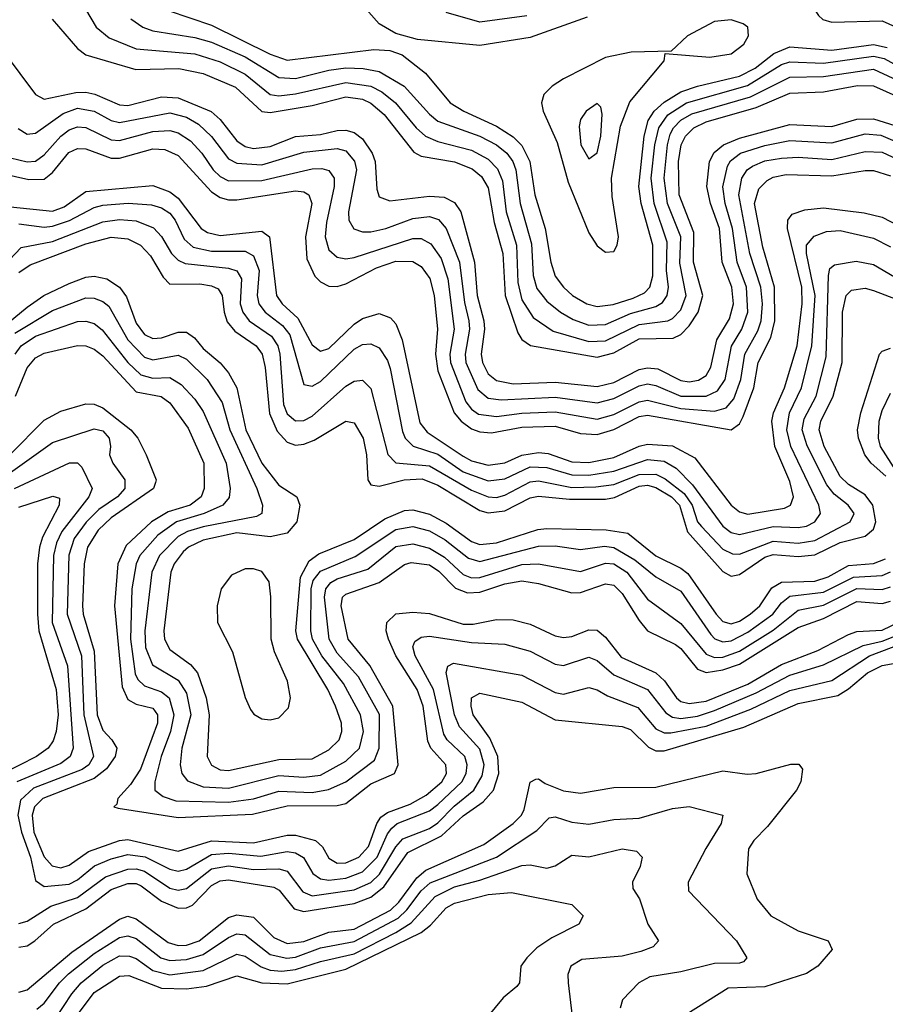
# Model space of a CAD drawing. Header units: inches. Extents: x 990535 to 1117859, y 769386 to 892122.
# Tile 1031 of 1056: x 1084292 to 1086358, y 856059 to 858408. Entities that reach past the tile are written whole.
import ezdxf

# ---------------------------------------------------------------- set-up
doc = ezdxf.new("R2010")
doc.units = ezdxf.units.IN
doc.header["$MEASUREMENT"] = 0
doc.layers.add('B0885', color=7, linetype='Continuous')

msp = doc.modelspace()

# ---------------------------------------------------------------- linework, layer by layer
at = {"layer": 'B0885', "color": 5}
for points, elevation in [([(1086367, 858650), (1086326.5, 858570), (1086229.3, 858490), (1086194.6, 858450), (1086190.4, 858430), (1086198.6, 858418.6), (1086208.7, 858408.7), (1086230, 858402.2), (1086350, 858405.6), (1086430, 858369.6)], 4120), ([(1084421, 858481), (1084474.7, 858390), (1084505.1, 858365.1), (1084570, 858338.4), (1084710, 858326.6), (1084770, 858307.3), (1084830, 858278.5), (1084890, 858229.6), (1084910, 858226.3), (1084950, 858231.3), (1085070, 858258.4), (1085129.6, 858249.6), (1085156.3, 858236.3), (1085189.2, 858210), (1085237.9, 858150), (1085260.3, 858130), (1085290, 858117.5), (1085370, 858096.6), (1085410, 858075.3), (1085432.4, 858052.4), (1085444, 858024), (1085453.1, 857950), (1085477.3, 857870), (1085480.9, 857780.9), (1085490, 857740.1), (1085517.5, 857697.5), (1085565.3, 857665.3), (1085650, 857640.3), (1085690, 857642), (1085770, 857680.9), (1085838.8, 857690), (1085850, 857695.4), (1085870, 857716.1), (1085882.2, 857750), (1085867.6, 857827.6), (1085870.1, 857890), (1085838.3, 857970), (1085830, 858030), (1085837.8, 858110), (1085844.7, 858135.3), (1085852.1, 858150), (1085870, 858168.7), (1085896.1, 858183.9), (1086036, 858224), (1086130, 858271), (1086210, 858272.3), (1086330, 858290.3), (1086410, 858252.9)], 4040), ([(1085646.1, 858413.9), (1085510, 858365.9), (1085390, 858346.7), (1085241.2, 858361.2), (1085190, 858375), (1085150, 858398.4), (1085106.6, 858446.6)], 4080), ([(1084646.3, 858430), (1084750, 858394.9), (1084890, 858325.6), (1084930, 858311.8), (1085137.2, 858337.2), (1085175, 858335), (1085204.4, 858324.4), (1085260.6, 858280.6), (1085319.1, 858210), (1085351.8, 858190), (1085430, 858154.2), (1085470, 858128.5), (1085490, 858108.4), (1085509.1, 858070), (1085521.2, 857990), (1085546.2, 857910), (1085559.2, 857830), (1085570, 857796.2), (1085589.4, 857770), (1085611.5, 857750), (1085645.8, 857730), (1085670, 857723.7), (1085708.5, 857728.5), (1085756.2, 857743.8), (1085783.2, 857756.8), (1085796.1, 857770), (1085802.7, 857797.3), (1085803.2, 857870), (1085775.3, 857970), (1085769.2, 858010), (1085782.1, 858130), (1085792.2, 858167.8), (1085805.8, 858190), (1085830, 858211.8), (1085870, 858235.8), (1085910, 858249.7), (1086010, 858273.1), (1086047.4, 858292.6), (1086092.1, 858327.9), (1086130, 858343.1), (1086230, 858335.8), (1086330, 858349.2), (1086362.2, 858342.2)], 4080), ([(1085502.6, 858417.4), (1085390, 858402.3), (1085310, 858425.6)], 4060), ([(1084369.1, 858409.1), (1084430, 858339.1), (1084450, 858324.5), (1084569.2, 858289.2), (1084671.8, 858291.8), (1084730, 858279.8), (1084807.2, 858247.2), (1084870, 858189.4), (1084890, 858186.5), (1084990, 858203.5), (1085070, 858223.8), (1085110, 858218.3), (1085130, 858208.7), (1085162.1, 858182.1), (1085232.5, 858092.5), (1085250, 858082.5), (1085330, 858069.2), (1085372.1, 858052.1), (1085393.8, 858033.8), (1085410, 858007), (1085424, 857924), (1085444.7, 857850), (1085450.7, 857750), (1085480.9, 857660.9), (1085490, 857645.3), (1085510.7, 857630.7), (1085670, 857603.1), (1085710, 857613.6), (1085770, 857646.6), (1085851.4, 857648.6), (1085870, 857656.9), (1085890, 857678.1), (1085911.2, 857710), (1085922.1, 857750), (1085900.3, 857830), (1085900.7, 857900.7), (1085866, 857990), (1085864.2, 858070), (1085870.7, 858109.3), (1085880.7, 858130), (1085901.2, 858150), (1085930, 858164.2), (1086050, 858198.4), (1086130, 858233.1), (1086210, 858235.8), (1086291.5, 858251.5), (1086330, 858250.5), (1086390, 858223.3)], 4020), ([(1084556.9, 858410), (1084585.9, 858390), (1084610, 858381.7), (1084710, 858365.7), (1084750, 858354.5), (1084830, 858319.4), (1084910, 858270), (1084950, 858268.1), (1085030, 858288), (1085070, 858293.1), (1085112, 858292), (1085150, 858284.3), (1085209.6, 858249.6), (1085270, 858182.5), (1085290, 858166.3), (1085389.9, 858130.1), (1085430, 858109.8), (1085454.7, 858090), (1085468.9, 858070), (1085476, 858050), (1085486.1, 857970), (1085513.7, 857873.7), (1085517.6, 857797.6), (1085526.5, 857766.5), (1085550, 857736.5), (1085582.7, 857710), (1085612.8, 857692.8), (1085650, 857679.7), (1085690, 857681.3), (1085750, 857707.4), (1085810, 857724.1), (1085826.3, 857733.7), (1085837.6, 857750), (1085840.6, 857770), (1085836, 857810), (1085837, 857877), (1085806.5, 857970), (1085799.4, 858030), (1085808.1, 858110), (1085817, 858150), (1085838.7, 858181.3), (1085883.2, 858210), (1086028.9, 858251.1), (1086110, 858301.2), (1086130, 858308), (1086210, 858304.6), (1086330, 858320.9), (1086355.3, 858315.3), (1086410, 858285)], 4060), ([(1084254.6, 858330), (1084329.8, 858229.8), (1084350, 858218.5), (1084425.7, 858234.3), (1084450, 858235), (1084470.9, 858230.9), (1084530, 858204.9), (1084550, 858203.6), (1084630, 858224), (1084670, 858221.8), (1084748.8, 858188.8), (1084770.2, 858170.2), (1084810, 858119.2), (1084830, 858105.6), (1084850, 858100.7), (1084890, 858105.6), (1084950.1, 858129.9), (1085010, 858134.6), (1085050, 858143.5), (1085070, 858144.7), (1085090, 858139.3), (1085110, 858124.3), (1085133.3, 858090), (1085140.2, 858070), (1085144, 858004), (1085150, 857985.4), (1085175.7, 857975.7), (1085270, 857986.8), (1085305.1, 857985.1), (1085330, 857972), (1085345, 857950), (1085377.1, 857830), (1085383.6, 857750), (1085399.6, 857690), (1085401, 857670), (1085392.9, 857610), (1085396.1, 857590), (1085410, 857563.5), (1085430, 857547.5), (1085470, 857539.7), (1085570, 857543.7), (1085670, 857532.9), (1085710, 857542.7), (1085770, 857573.2), (1085790, 857577.7), (1085814.8, 857574.8), (1085870, 857547.2), (1085890, 857544.3), (1085911.9, 857548.1), (1085930, 857559.2), (1085941.1, 857578.9), (1085955.8, 857644.3), (1085985.6, 857694.4), (1085995.2, 857730), (1085991.4, 857770), (1085968.6, 857830), (1085962.5, 857910), (1085940.9, 857970), (1085932.2, 858010), (1085937.9, 858070), (1085949, 858091), (1085971.5, 858110), (1086010, 858125.3), (1086130, 858158.2), (1086230, 858153.4), (1086290, 858171), (1086330, 858171.8), (1086470, 858127.7)], 3980), ([(1084288.5, 858148.5), (1084310, 858134.7), (1084330, 858137.4), (1084396, 858184), (1084430, 858196.9), (1084469.5, 858190), (1084510, 858168), (1084530, 858163.1), (1084650, 858185.8), (1084690, 858175.7), (1084718.6, 858158.6), (1084749.7, 858129.7), (1084790, 858076.6), (1084810, 858066.1), (1084870, 858062.2), (1084970, 858092.5), (1085050, 858100.8), (1085070, 858095.4), (1085090.9, 858070.9), (1085095.9, 858050), (1085076.4, 857950), (1085077.3, 857930), (1085089, 857909), (1085110, 857901.7), (1085130, 857901.9), (1085165.8, 857910), (1085230, 857933.9), (1085270, 857938.3), (1085291.4, 857931.4), (1085310, 857910), (1085341.6, 857830), (1085353.8, 857733.8), (1085363.9, 857690), (1085365.6, 857670), (1085355, 857610), (1085356.5, 857590), (1085385.7, 857525.7), (1085410, 857505.3), (1085441.2, 857501.2), (1085570, 857507.4), (1085670, 857494), (1085710, 857504.1), (1085770, 857534.5), (1085790, 857539), (1085810, 857535.7), (1085870, 857509.7), (1085930, 857510), (1085957.5, 857522.5), (1085975.7, 857550), (1085990.4, 857629.6), (1086015.6, 857670), (1086029.5, 857710.5), (1086026.7, 857770), (1086004.2, 857830), (1085992.9, 857910), (1085975.7, 857970), (1085970.2, 858009.8), (1085980.9, 858059.1), (1085988.6, 858071.4), (1086012.2, 858090), (1086070, 858107.9), (1086130, 858119.8), (1086230, 858114.3), (1086310, 858136), (1086347.5, 858132.5), (1086477, 858077)], 3960), ([(1084250, 858083.5), (1084310, 858068.7), (1084330, 858071), (1084350, 858085.6), (1084390.3, 858130), (1084410, 858145.7), (1084430, 858152.9), (1084450, 858150.8), (1084510, 858121.4), (1084530, 858119.7), (1084610, 858141.2), (1084650, 858143.8), (1084670, 858138.6), (1084699.3, 858119.3), (1084726.4, 858090), (1084754, 858050), (1084770, 858033.8), (1084790, 858023.8), (1084870, 858024.5), (1084990, 858052.7), (1085013.4, 858053.4), (1085030, 858048.2), (1085042.3, 858030), (1085042.4, 858010), (1085024.1, 857924.1), (1085021.2, 857890), (1085030, 857859.1), (1085050, 857841.3), (1085070, 857837.7), (1085090, 857841.2), (1085230, 857886.4), (1085250, 857885.9), (1085273.5, 857873.5), (1085298.1, 857838.1), (1085314, 857790), (1085328.9, 857670), (1085318.6, 857610), (1085320, 857590), (1085356.8, 857496.8), (1085370, 857478.6), (1085387.1, 857467.1), (1085430, 857461.2), (1085490, 857469.4), (1085570, 857472.4), (1085670, 857454.7), (1085710, 857466.6), (1085770, 857496.5), (1085790, 857500.1), (1085870, 857480.4), (1085950, 857474.5), (1085977.9, 857482.1), (1085996.4, 857503.6), (1086013.3, 857550), (1086022.4, 857610), (1086053.9, 857666.1), (1086061.4, 857690), (1086064.6, 857730), (1086060.6, 857770), (1086034.7, 857850), (1086008.1, 857990), (1086015.7, 858030), (1086028.4, 858050), (1086041.1, 858058.9), (1086070, 858071.6), (1086110, 858078.1), (1086150, 858080.2), (1086230, 858075), (1086310, 858093.7), (1086350, 858092.2), (1086433.5, 858053.5)], 3940), ([(1084250, 858041.5), (1084313.4, 858026.6), (1084350, 858028), (1084370, 858043.9), (1084409, 858091), (1084430, 858101.1), (1084450, 858099.8), (1084510, 858078), (1084530, 858078.1), (1084610, 858099.9), (1084638.5, 858098.5), (1084670, 858084.1), (1084750, 857997.8), (1084770, 857984.1), (1084790, 857978.2), (1084810, 857978.7), (1084950, 857999.5), (1084970, 857997.4), (1084981.8, 857990), (1084988.8, 857970), (1084974.4, 857890), (1084977.4, 857837.4), (1084996.2, 857796.2), (1085010, 857782.8), (1085030, 857772.6), (1085050, 857771.7), (1085070, 857777.6), (1085143.8, 857816.2), (1085190, 857832), (1085230, 857831.2), (1085250, 857819.3), (1085270.5, 857790.5), (1085281, 857750), (1085289.2, 857670), (1085284.1, 857610), (1085290, 857570), (1085329, 857470), (1085345.5, 857450), (1085370, 857432.1), (1085390, 857424.9), (1085417.7, 857422.3), (1085490, 857435.6), (1085570, 857438.2), (1085630, 857420.5), (1085670, 857418.6), (1085710, 857430.7), (1085770, 857461.1), (1085790, 857464.4), (1085990, 857429.8), (1086010, 857443.6), (1086018.2, 857461.8), (1086043.7, 857530), (1086054.5, 857590), (1086084.3, 857650), (1086094.3, 857690), (1086093.1, 857770), (1086065.8, 857865.8), (1086045.5, 857970), (1086055.6, 858004.4), (1086075.5, 858024.5), (1086090, 858032.2), (1086121.5, 858038.5), (1086230, 858035.7), (1086310, 858048.3), (1086330, 858048.3), (1086370, 858035.7)], 3920), ([(1084270, 857961.8), (1084370, 857951.7), (1084398.1, 857961.9), (1084450, 857998.1), (1084610, 858012.5), (1084650, 857997.5), (1084670, 857982.4), (1084725.4, 857910), (1084740.3, 857900.3), (1084770, 857893), (1084870, 857903.6), (1084888, 857890), (1084904.5, 857750), (1084918.6, 857730), (1084955.8, 857695.8), (1084990, 857632.2), (1085010, 857617), (1085030, 857624), (1085090, 857681.9), (1085110, 857695.3), (1085150, 857706.8), (1085177.1, 857697.1), (1085190, 857682.8), (1085204.5, 857644.5), (1085246.7, 857446.7), (1085264.1, 857424.1), (1085350, 857366.8), (1085370, 857355.9), (1085410, 857345.7), (1085450, 857350.8), (1085490, 857368.8), (1085530, 857375.5), (1085552.8, 857372.8), (1085610, 857353.5), (1085650, 857351.8), (1085710, 857363.8), (1085770, 857390.6), (1085790, 857395.1), (1085850, 857391.6), (1085902.9, 857362.9), (1085990, 857249.7), (1086010, 857233.9), (1086030, 857228.5), (1086117.2, 857242.8), (1086131.6, 857250), (1086138.6, 857270), (1086130, 857306.5), (1086094.5, 857390), (1086087, 857450), (1086090.7, 857470), (1086117.6, 857530), (1086147.3, 857630), (1086159.6, 857730), (1086158.4, 857770), (1086124.2, 857910), (1086124.8, 857930), (1086135.8, 857944.2), (1086165.7, 857954.3), (1086210, 857959), (1086307.6, 857947.6), (1086350, 857937.2), (1086390, 857916.3)], 3880), ([(1084290, 857920.9), (1084350, 857913.5), (1084370, 857915.4), (1084410.7, 857929.3), (1084470, 857960.5), (1084490, 857965.5), (1084550.6, 857970.6), (1084606.8, 857966.8), (1084630, 857959.4), (1084650, 857946.3), (1084662.9, 857930), (1084684.7, 857884.7), (1084705.7, 857865.7), (1084750, 857856), (1084830, 857855.9), (1084850, 857845), (1084863.5, 857810), (1084858.3, 857750), (1084862.3, 857730), (1084877.4, 857710), (1084918.8, 857678.8), (1084936.5, 857656.5), (1084970, 857537.6), (1084990, 857533.6), (1085010, 857544.6), (1085090, 857621.9), (1085110, 857633.5), (1085130, 857635.1), (1085150, 857624.9), (1085170, 857595.3), (1085176, 857576), (1085205.5, 857425.5), (1085212.2, 857410), (1085230.8, 857390.8), (1085290, 857371.9), (1085350, 857329.7), (1085410, 857307.8), (1085450, 857312.7), (1085510, 857341.3), (1085550, 857339.5), (1085610, 857321.9), (1085650, 857321.3), (1085710, 857330.9), (1085790, 857359.2), (1085830, 857354.9), (1085858.5, 857338.5), (1085897.9, 857298), (1085970, 857199.5), (1085990, 857184.6), (1086010, 857179.6), (1086090, 857198.6), (1086150, 857196.2), (1086170, 857199.9), (1086189.4, 857210), (1086203.1, 857230), (1086199.5, 857250), (1086132.6, 857390), (1086122.5, 857430), (1086129.2, 857470), (1086158.1, 857530), (1086182.1, 857630), (1086190.1, 857750), (1086169.8, 857850), (1086170, 857870), (1086188, 857892), (1086217.4, 857902.6), (1086250, 857905.1), (1086330, 857887.3), (1086370, 857866.3)], 3860), ([(1084236.7, 857803.3), (1084295.7, 857864.3), (1084370, 857878.9), (1084490, 857926.1), (1084530, 857931.8), (1084570, 857928), (1084611.3, 857911.3), (1084630, 857891), (1084654.3, 857850), (1084670, 857834.5), (1084686.6, 857826.6), (1084790, 857815), (1084810, 857808.7), (1084821.1, 857790), (1084818.5, 857730), (1084824.4, 857710), (1084839.8, 857690), (1084892.8, 857652.8), (1084907.8, 857630), (1084912.8, 857610), (1084921.7, 857490), (1084930, 857467.6), (1084950, 857451.4), (1084970, 857451.9), (1084990, 857462), (1085070, 857534.1), (1085090, 857545.4), (1085110, 857547.8), (1085130, 857528.2), (1085170.8, 857370.8), (1085190, 857350.8), (1085270, 857344.1), (1085370, 857285.5), (1085410, 857269.5), (1085430, 857268.2), (1085450, 857273.7), (1085510, 857305.7), (1085530, 857308), (1085610, 857292.2), (1085666.7, 857293.3), (1085710, 857299.2), (1085770, 857323.1), (1085810, 857323.8), (1085832.5, 857312.5), (1085877.5, 857277.5), (1085897.2, 857250), (1085910, 857210.1), (1085918.8, 857198.8), (1085970, 857145), (1085993.4, 857133.4), (1086010, 857133.1), (1086090, 857163.9), (1086150, 857159.1), (1086190, 857165.8), (1086273.6, 857210), (1086283.7, 857230), (1086269.5, 857250), (1086235.9, 857275.9), (1086218, 857298), (1086171.5, 857391.5), (1086159.8, 857430), (1086164.3, 857455.7), (1086192.9, 857510), (1086216.3, 857603.7), (1086221.9, 857798.1), (1086225.7, 857814.3), (1086236.8, 857823.2), (1086288.2, 857831.8), (1086330, 857824.2), (1086430, 857765.4)], 3840), ([(1084290, 857805), (1084316.7, 857823.3), (1084450, 857873.6), (1084510, 857889.4), (1084550, 857885.6), (1084579.9, 857870), (1084604.5, 857844.5), (1084634.1, 857794.1), (1084650, 857777.2), (1084722.1, 857777.9), (1084750, 857773.3), (1084765.7, 857765.7), (1084775, 857750), (1084779.6, 857710), (1084787.1, 857687.1), (1084805.4, 857665.4), (1084855.9, 857630), (1084871, 857610), (1084878, 857578), (1084888.3, 857468.3), (1084906.4, 857426.4), (1084930, 857400.5), (1084950, 857393.4), (1084970, 857395.3), (1084994.7, 857405.3), (1085070, 857450.6), (1085090, 857446.5), (1085111.4, 857410), (1085119.4, 857370), (1085123.2, 857310), (1085130, 857298.4), (1085150, 857295.3), (1085209.7, 857310.3), (1085252.4, 857312.4), (1085290, 857297.7), (1085390, 857237.3), (1085410, 857231.4), (1085450, 857236.6), (1085510, 857267.7), (1085530, 857271.5), (1085603.8, 857263.8), (1085690, 857264), (1085711.5, 857268.5), (1085770, 857295.4), (1085790, 857297.6), (1085810, 857292.3), (1085847.5, 857270), (1085866.6, 857250), (1085886.1, 857186.1), (1085970, 857091.4), (1085990, 857080.6), (1086010, 857084.2), (1086070, 857125.7), (1086090, 857131.8), (1086150, 857127.5), (1086190, 857131.5), (1086250, 857160.9), (1086310, 857176.3), (1086330, 857192.5), (1086335.2, 857210), (1086328.4, 857250), (1086310, 857274.6), (1086270, 857299.4), (1086250, 857318.5), (1086211.6, 857390), (1086199.6, 857430), (1086203.6, 857450), (1086233.4, 857510), (1086255.1, 857590), (1086255.3, 857710), (1086264.5, 857750), (1086277.3, 857762.7), (1086310, 857767.3), (1086330, 857761.9), (1086410.7, 857730.7)], 3820), ([(1084245.9, 857670), (1084310, 857722.4), (1084349.7, 857750.3), (1084410, 857778.6), (1084450, 857794.1), (1084470, 857796.4), (1084499.5, 857790), (1084530, 857770), (1084546.9, 857746.9), (1084570, 857684), (1084590, 857656.7), (1084610, 857647.6), (1084630, 857649), (1084670, 857662.6), (1084690, 857662.9), (1084709.3, 857649.3), (1084730, 857623.8), (1084770, 857589.4), (1084790, 857565.6), (1084810, 857530), (1084831.4, 857430), (1084870, 857350.4), (1084910, 857297.6), (1084953, 857270), (1084960.9, 857250), (1084953.2, 857210), (1084930, 857183.1), (1084890, 857174.1), (1084810, 857183.5), (1084730, 857166), (1084694.8, 857150), (1084681.7, 857138.3), (1084660.6, 857110), (1084652.4, 857090), (1084635.6, 856950), (1084637.5, 856930), (1084650, 856905.3), (1084699.9, 856870), (1084716.6, 856850), (1084736.6, 856790), (1084743.9, 856750), (1084739.3, 856650), (1084749.3, 856629.3), (1084770, 856618.1), (1084790, 856617.1), (1084910, 856643.4), (1084990, 856644.5), (1085030, 856666.1), (1085054.3, 856690), (1085061, 856710), (1085059.8, 856730), (1085045.7, 856770), (1085027, 856810), (1084955.2, 856930), (1084951.3, 856950), (1084961.8, 857078.2), (1084983, 857117), (1085005.8, 857134.1), (1085090, 857168.2), (1085163, 857217), (1085210, 857237), (1085230, 857238.9), (1085270, 857228.4), (1085310, 857207.2), (1085370, 857163), (1085390, 857156.2), (1085430, 857159.9), (1085528.5, 857191.5), (1085550, 857194.1), (1085691.3, 857191.3), (1085743.1, 857183.1), (1085810, 857128.9), (1085870, 857099.5), (1085886.7, 857086.7), (1085954.2, 856990), (1085970, 856972.5), (1085990, 856966.7), (1086010, 856972.8), (1086035.3, 856990), (1086058.1, 857010), (1086087, 857053), (1086110, 857066.5), (1086190, 857068.5), (1086221.1, 857078.9), (1086270, 857105.6), (1086330, 857110.9), (1086358.3, 857121.8)], 3780), ([(1084280, 857660), (1084370, 857714.5), (1084450, 857744.6), (1084470, 857743.6), (1084490, 857735.9), (1084504.3, 857724.3), (1084550, 857644.1), (1084590, 857602.8), (1084610, 857596.6), (1084670, 857607.9), (1084690, 857598.3), (1084739.2, 857550), (1084774.8, 857494.8), (1084793.6, 857430), (1084857.5, 857290), (1084871.3, 857250), (1084870.1, 857230), (1084856.8, 857223.2), (1084730, 857198.4), (1084692.7, 857187.3), (1084670, 857175.4), (1084625.4, 857130), (1084606.9, 857090), (1084590.8, 856950), (1084592, 856910), (1084608.7, 856868.7), (1084670, 856832.1), (1084690, 856801.5), (1084700, 856750), (1084678.6, 856670), (1084674.6, 856630), (1084679.2, 856610), (1084692.1, 856592.1), (1084730, 856577.7), (1084790, 856574.4), (1084910, 856604.6), (1084970, 856600.6), (1085010, 856605.8), (1085070, 856638.8), (1085102.8, 856670), (1085112.7, 856710), (1085105.1, 856750), (1085064.6, 856824.6), (1085013.3, 856890), (1084990.5, 856930), (1084986.5, 856950), (1084987.6, 857050), (1084992.3, 857070), (1085010, 857092.6), (1085092.4, 857127.6), (1085190, 857192.2), (1085230, 857198.8), (1085270, 857188.4), (1085307.4, 857167.4), (1085363.4, 857123.4), (1085390, 857115.5), (1085530, 857152.4), (1085570, 857152.7), (1085630, 857144.2), (1085687.9, 857152.1), (1085710, 857148.7), (1085759.7, 857119.7), (1085810, 857078.6), (1085870, 857044.6), (1085941.3, 856941.3), (1085950.7, 856930.7), (1085970, 856923.5), (1085990, 856926), (1086030, 856946.6), (1086089.2, 856990), (1086110, 857016.9), (1086130, 857032.6), (1086210, 857042.5), (1086282, 857078), (1086350, 857082.4), (1086370, 857090.8)], 3760), ([(1084280.9, 857610), (1084295.1, 857630), (1084330, 857653.1), (1084430, 857688.1), (1084450, 857688.9), (1084470, 857683.2), (1084488.6, 857668.6), (1084550, 857590.6), (1084581, 857561), (1084610, 857552.9), (1084650, 857554.7), (1084677.6, 857537.6), (1084710, 857502.6), (1084730, 857473.2), (1084785, 857350), (1084793.9, 857290), (1084791.8, 857268.2), (1084776.4, 857250), (1084732.5, 857230), (1084666.1, 857210), (1084622, 857178), (1084578.9, 857130), (1084570.2, 857109.8), (1084559.3, 857050), (1084556, 856930), (1084567.5, 856847.5), (1084573.9, 856833.9), (1084590, 856819.1), (1084630, 856804.3), (1084648.8, 856790), (1084660, 856750), (1084651.9, 856710), (1084629.7, 856650), (1084614.7, 856590), (1084614.1, 856570), (1084634.4, 856554.4), (1084664.6, 856544.6), (1084790, 856541.1), (1084850, 856549.1), (1084910, 856567.6), (1084990, 856564.6), (1085028.8, 856571.2), (1085070, 856590), (1085138.9, 856641.1), (1085150.2, 856669.8), (1085150.4, 856750.4), (1085100.6, 856840.6), (1085050, 856896.6), (1085030.8, 856930), (1085019.6, 857030), (1085022.4, 857050), (1085034.6, 857065.4), (1085050, 857074.3), (1085122.7, 857097.3), (1085190, 857150.9), (1085230, 857157.3), (1085270, 857147.6), (1085305.6, 857125.6), (1085350, 857084.2), (1085370, 857076.5), (1085390, 857077.1), (1085490, 857108.5), (1085530, 857109.6), (1085630, 857091.3), (1085690, 857111.6), (1085710, 857109.8), (1085740.7, 857090), (1085790, 857025.6), (1085870, 856967.4), (1085930, 856894.3), (1085950, 856886.7), (1085970, 856887.6), (1086010, 856901.4), (1086090, 856951.7), (1086150, 856999.6), (1086210, 857011.6), (1086290, 857051.3), (1086350, 857048.7), (1086370, 857055)], 3740), ([(1084282.2, 857510), (1084310, 857577.6), (1084330, 857601.4), (1084350, 857612.6), (1084430, 857630.9), (1084450, 857629.8), (1084470, 857621.9), (1084490, 857606.5), (1084570, 857520.5), (1084629.4, 857509.4), (1084650, 857494.3), (1084693.8, 857433.8), (1084731.7, 857350), (1084731.8, 857290), (1084725.1, 857270), (1084698.6, 857250), (1084646, 857234), (1084606.8, 857210), (1084546.2, 857153.8), (1084526, 857110), (1084517.8, 857010), (1084536.3, 856816.3), (1084550, 856786.4), (1084570, 856775.2), (1084610, 856765.8), (1084620.5, 856750), (1084621.1, 856730), (1084580.4, 856619.6), (1084556.5, 856583.5), (1084526.5, 856550), (1084523.8, 856536.2), (1084516.9, 856530), (1084527, 856527), (1084670, 856504.6), (1084847.6, 856512.4), (1084930, 856532.7), (1085050, 856533.2), (1085070, 856537.7), (1085130, 856585.3), (1085186.8, 856610), (1085195, 856630), (1085182.3, 856770), (1085127.6, 856867.6), (1085075.7, 856930), (1085058.8, 857010), (1085062.4, 857030), (1085070, 857037.4), (1085150, 857065.2), (1085210, 857108.3), (1085226.6, 857113.4), (1085270, 857107.2), (1085292.5, 857092.5), (1085331.8, 857051.8), (1085360.4, 857040.4), (1085390, 857042.4), (1085450, 857062.4), (1085490, 857069.4), (1085530, 857062.9), (1085610, 857040.6), (1085630, 857041.6), (1085690, 857062.1), (1085710, 857058.8), (1085730, 857039.4), (1085770, 856974.5), (1085790, 856950.4), (1085857.3, 856917.3), (1085870, 856907.7), (1085910, 856858.5), (1085930, 856850.9), (1085970, 856857), (1086010, 856870.8), (1086150, 856958), (1086210, 856979.5), (1086290, 857020), (1086350, 857015.4), (1086370, 857020.7)], 3720), ([(1086358.9, 857318.9), (1086324, 857350), (1086309.3, 857370), (1086294, 857410), (1086291.6, 857430), (1086299.2, 857470), (1086344.3, 857610), (1086350, 857617.5), (1086370, 857624.7)], 3780), ([(1086397.4, 857310), (1086346, 857390), (1086341.7, 857410), (1086343, 857450), (1086350, 857476.1), (1086370, 857516.8)], 3760), ([(1084268.3, 857370), (1084350, 857452.8), (1084390, 857474.1), (1084450, 857492), (1084470, 857491.1), (1084490, 857482.2), (1084557.3, 857430), (1084573.9, 857410), (1084593.4, 857370), (1084617.9, 857310), (1084616.1, 857303.9), (1084611.2, 857290), (1084510, 857219.4), (1084479.5, 857190), (1084454.1, 857150), (1084445.4, 857110), (1084441.9, 857010), (1084443.8, 856990), (1084470, 856901.3), (1084476.6, 856750), (1084490, 856713.3), (1084512, 856690), (1084523.5, 856670), (1084519.7, 856650), (1084499.3, 856620.7), (1084470, 856597.7), (1084347.1, 856550), (1084327.4, 856530), (1084321.8, 856510), (1084325.7, 856470), (1084350, 856410.8), (1084369.1, 856389.1), (1084390, 856384.8), (1084410, 856391.1), (1084456.3, 856423.7), (1084530, 856450), (1084550, 856451.9), (1084670, 856424.4), (1084750, 856448.8), (1084850, 856444.5), (1084930, 856462.9), (1084950, 856462.9), (1084998.3, 856450), (1085014.4, 856434.4), (1085030, 856407.7), (1085050, 856395.7), (1085070, 856396.2), (1085101.1, 856410), (1085124.3, 856435.7), (1085144, 856490), (1085154.2, 856505.8), (1085170, 856516.5), (1085223.9, 856536.1), (1085261.9, 856558.1), (1085299.2, 856590), (1085310.7, 856610), (1085309.3, 856630), (1085273.5, 856670), (1085266.4, 856686.4), (1085254.8, 856770), (1085240.6, 856810), (1085190, 856890), (1085172.4, 856930), (1085166.7, 856950), (1085168.1, 856970), (1085190, 856990.6), (1085230, 856994.8), (1085270, 856991.6), (1085350, 856966), (1085374.1, 856965.9), (1085430, 856977.1), (1085470, 856976.4), (1085510, 856966), (1085570, 856938.3), (1085590, 856933.9), (1085610, 856936.2), (1085650, 856952.2), (1085670, 856951.7), (1085690, 856935.1), (1085727.2, 856887.2), (1085810, 856849.8), (1085830.6, 856830.6), (1085859.3, 856790), (1085870, 856781.8), (1085890, 856776.4), (1085930, 856782.3), (1086030, 856822.5), (1086110, 856869.4), (1086196.5, 856903.5), (1086270, 856941.6), (1086290, 856948.1), (1086350, 856951.5), (1086416.7, 856983.3)], 3680), ([(1084248.1, 857311.9), (1084370, 857399.1), (1084470, 857431.7), (1084490, 857427.2), (1084505.1, 857410), (1084508.8, 857390), (1084506, 857370), (1084514.2, 857350), (1084543.1, 857310), (1084542.6, 857290), (1084525.6, 857270), (1084480.8, 857239.2), (1084450.3, 857209.7), (1084422.1, 857170), (1084409.3, 857130.7), (1084405, 856990), (1084439.3, 856890), (1084444.8, 856750), (1084467.9, 856650), (1084457, 856630), (1084441.2, 856618.8), (1084325.2, 856574.8), (1084293.6, 856546.4), (1084287.8, 856510), (1084296.3, 856470), (1084317.5, 856410), (1084330, 856354.3), (1084350, 856340.4), (1084410, 856345.6), (1084430, 856355.6), (1084470.7, 856389.3), (1084510, 856405.7), (1084550, 856416), (1084591.2, 856411.2), (1084650, 856381.4), (1084670, 856376.4), (1084690, 856381.5), (1084750, 856416.6), (1084790, 856419.5), (1084867.3, 856412.7), (1084930, 856423.5), (1084950, 856420.3), (1084969.1, 856409.1), (1084991.2, 856371.2), (1085010, 856358), (1085030, 856355.4), (1085070, 856360.1), (1085110, 856374.9), (1085145, 856410), (1085170, 856465.8), (1085180.4, 856479.6), (1085192.6, 856490), (1085270, 856520.8), (1085290, 856535.5), (1085347.2, 856590), (1085357.4, 856610), (1085360.1, 856630), (1085354.5, 856650), (1085312.4, 856690), (1085303.8, 856703.8), (1085279.3, 856810), (1085236.1, 856890), (1085230, 856911.6), (1085235.3, 856924.7), (1085250, 856935), (1085270, 856937), (1085370, 856921.9), (1085450, 856918.1), (1085510, 856901.4), (1085570, 856870.7), (1085590, 856867), (1085650, 856887.6), (1085670, 856879.5), (1085710, 856845.1), (1085789.9, 856809.9), (1085834, 856754), (1085850, 856744.1), (1085870, 856741), (1085910, 856746.2), (1085950, 856760), (1086050, 856802), (1086130, 856844.6), (1086210, 856868.9), (1086304.9, 856915.1), (1086350, 856925.2), (1086396.4, 856943.6)], 3660), ([(1084279.9, 857290), (1084411, 857351), (1084430, 857350.8), (1084440.2, 857340.2), (1084464.8, 857290), (1084457.2, 857270), (1084392.7, 857187.3), (1084379.7, 857160.3), (1084372.7, 857130), (1084369.7, 856970), (1084406.2, 856866.2), (1084419.9, 856670), (1084412.6, 856650), (1084390, 856633.9), (1084285.3, 856590)], 3640), ([(1084290, 857245.4), (1084371, 857271), (1084386.8, 857266.8), (1084386.4, 857250), (1084346.6, 857173.4), (1084338.9, 857150), (1084334.1, 857110), (1084334.2, 856990), (1084337.9, 856950), (1084378.8, 856810), (1084383.5, 856750), (1084378.9, 856710), (1084372.2, 856687.8), (1084360.1, 856670), (1084331.7, 856650), (1084251, 856609)], 3620), ([(1084290, 856251.9), (1084310, 856257.3), (1084366.5, 856293.5), (1084430, 856313.8), (1084496.8, 856363.2), (1084550, 856381.1), (1084570, 856382), (1084590, 856376.8), (1084650, 856336.2), (1084670, 856331.3), (1084690, 856335.2), (1084750, 856382.4), (1084790, 856389.1), (1084850, 856380.8), (1084910, 856382), (1084930, 856377), (1084967.5, 856327.5), (1084990, 856317.8), (1085090, 856331.7), (1085130, 856349.7), (1085150.4, 856369.6), (1085190, 856434.5), (1085206.3, 856453.6), (1085270, 856478.4), (1085290, 856492), (1085328.6, 856531.4), (1085375.9, 856570), (1085395.9, 856604.1), (1085400.5, 856630), (1085390, 856667.7), (1085341.3, 856721.3), (1085329.4, 856749.4), (1085309.7, 856850.3), (1085314, 856866), (1085327, 856873), (1085490, 856844.4), (1085570, 856802.7), (1085590, 856798.9), (1085650, 856814.5), (1085670, 856809.3), (1085694.9, 856794.9), (1085766.9, 856766.9), (1085810, 856716.6), (1085830, 856706.5), (1085846.3, 856706.3), (1085930, 856722.5), (1086036.5, 856763.5), (1086130, 856807.4), (1086230, 856831.7), (1086320.3, 856890), (1086530, 856970.1)], 3640), ([(1084290, 856194.9), (1084310, 856198.8), (1084328.1, 856210), (1084372.4, 856250), (1084450, 856286.5), (1084510, 856332.7), (1084550, 856347.3), (1084570, 856347.2), (1084581.9, 856341.9), (1084630, 856305), (1084670, 856288.5), (1084690, 856288.9), (1084704.2, 856295.8), (1084750, 856342.7), (1084770, 856353.6), (1084790, 856356.1), (1084898.7, 856338.7), (1084911.1, 856331.1), (1084947, 856287), (1084970, 856280.1), (1085090, 856299.5), (1085130, 856314.3), (1085160.7, 856339.3), (1085218.6, 856421.4), (1085298.7, 856461.3), (1085350, 856508.9), (1085398, 856542), (1085422.8, 856570), (1085435.4, 856610), (1085433.3, 856650), (1085413.7, 856693.7), (1085374.2, 856750), (1085369.4, 856770), (1085370, 856790.2), (1085390, 856801.6), (1085490, 856779.7), (1085570, 856737.5), (1085730, 856721.9), (1085750, 856714.3), (1085792.8, 856672.8), (1085810, 856663.8), (1085830, 856663.8), (1086020, 856720), (1086150, 856776.4), (1086244.2, 856795.8), (1086270, 856811.7), (1086315.3, 856850), (1086350, 856867.1), (1086394.9, 856874.9)], 3620), ([(1084290, 856088.1), (1084310, 856093.3), (1084416.4, 856183.6), (1084530, 856262.3), (1084550, 856269.1), (1084570, 856263.2), (1084646.1, 856206.1), (1084670, 856199), (1084690, 856199.8), (1084719.9, 856210), (1084790, 856266.1), (1084810, 856272.6), (1084850, 856266.9), (1084898.4, 856218.4), (1084930, 856204.1), (1084970, 856209.1), (1085030, 856231), (1085090, 856238.6), (1085176.7, 856283.3), (1085197.1, 856302.9), (1085239.6, 856360.4), (1085260.9, 856379.1), (1085400, 856440), (1085469.5, 856490.5), (1085489.6, 856510), (1085496, 856524), (1085510, 856589.3), (1085524.1, 856595.9), (1085530, 856597.1), (1085545.9, 856585.9), (1085590, 856568.6), (1085630, 856562.7), (1085710, 856576.2), (1085810, 856577.1), (1085970, 856615.7), (1086028.3, 856608.3), (1086050, 856609.7), (1086132.3, 856632.3), (1086151.6, 856631.6), (1086160, 856620), (1086156.6, 856590), (1086146.2, 856570), (1086076.5, 856483.5), (1086043.7, 856450), (1086031.7, 856430), (1086027.7, 856370), (1086051.9, 856310), (1086084.7, 856270), (1086150, 856234.6), (1086221.6, 856210), (1086230.9, 856190), (1086196.9, 856150), (1086170, 856132.3), (1086070, 856100.5), (1085982.4, 856097.6), (1085884.4, 856035.6)], 3580), ([(1084332.8, 856047.2), (1084350, 856061.3), (1084386.6, 856110), (1084408.7, 856131.3), (1084470, 856180.5), (1084530, 856218.3), (1084550, 856222.3), (1084570, 856215.7), (1084628.4, 856170), (1084650, 856163.4), (1084690, 856165.9), (1084730, 856177.6), (1084790, 856218.7), (1084810, 856226.7), (1084830, 856224.9), (1084890, 856178), (1084929.1, 856169.1), (1084950, 856171.6), (1085010, 856193.4), (1085090, 856208.8), (1085195.3, 856264.7), (1085215.7, 856284.3), (1085250, 856330), (1085271.4, 856348.6), (1085429.7, 856410.3), (1085526.3, 856473.7), (1085555.8, 856504.2), (1085570, 856506.5), (1085610, 856493.2), (1085650, 856489.1), (1085710, 856500.1), (1085770, 856502.8), (1085850, 856526), (1085890, 856530.9), (1085970.3, 856510), (1085965.8, 856490), (1085929.1, 856430.9), (1085887.4, 856350), (1085888.3, 856330), (1086002.7, 856210), (1086027.5, 856170), (1086019.6, 856160.4), (1086010, 856157.2), (1085950, 856156.7), (1085870, 856136.1), (1085795.6, 856124.4), (1085769.2, 856110), (1085731, 856070), (1085724.8, 856050)], 3560), ([(1084376.7, 856023.3), (1084416.1, 856083.9), (1084438.5, 856110), (1084490, 856152.5), (1084530, 856174.9), (1084554.1, 856174.1), (1084570, 856168), (1084610, 856139.6), (1084650, 856128.9), (1084730, 856139.8), (1084810, 856178.7), (1084830, 856174.2), (1084868.3, 856148.3), (1084890, 856140.5), (1084917.8, 856137.8), (1084950, 856141.7), (1085010, 856161.3), (1085090, 856179.6), (1085189.8, 856230.2), (1085226.5, 856253.5), (1085283.7, 856316.3), (1085330, 856339), (1085390, 856354.8), (1085490, 856390.1), (1085510, 856391.8), (1085550, 856383.6), (1085570, 856389.3), (1085610, 856414.6), (1085650, 856411.2), (1085730, 856429.6), (1085764.2, 856424.2), (1085777.8, 856410), (1085772.4, 856387.6), (1085754.7, 856350), (1085754.9, 856334.9), (1085770.8, 856310.8), (1085791, 856250), (1085816.9, 856210), (1085803.6, 856196.4), (1085774.7, 856185.3), (1085730, 856174.1), (1085633.8, 856166.2), (1085607.1, 856150), (1085600.4, 856130), (1085600.6, 856110), (1085610.1, 856030)], 3540), ([(1084430, 856033.8), (1084470, 856087.2), (1084530, 856126.3), (1084552.1, 856127.9), (1084630, 856097.8), (1084690, 856095.7), (1084738.1, 856101.9), (1084810, 856127.2), (1084870, 856109.9), (1084930, 856108.1), (1085070, 856143.1), (1085249.9, 856230), (1085272.3, 856247.7), (1085310, 856289.1), (1085330, 856299.9), (1085410, 856321), (1085465.4, 856325.4), (1085610, 856297.1), (1085636.6, 856270), (1085626.5, 856250), (1085562.2, 856217.8), (1085526.5, 856193.5), (1085501.9, 856170), (1085488.3, 856150), (1085484.8, 856110), (1085478.6, 856101.4), (1085445.5, 856074.5), (1085300.9, 855899.1)], 3520)]:
    msp.add_lwpolyline(points, dxfattribs=dict(at, elevation=elevation))
for points, elevation in [([(1085990, 858408.2), (1085950, 858403.9), (1085885.5, 858370), (1085847.1, 858332.9), (1085750.9, 858330.9), (1085690, 858317.8), (1085590, 858266.9), (1085563, 858250), (1085542.9, 858230), (1085537.1, 858210), (1085541.2, 858190), (1085575, 858115), (1085600.9, 858020.9), (1085650, 857899.4), (1085670, 857868.4), (1085690, 857853.8), (1085710, 857855), (1085718, 857870), (1085720.8, 857890), (1085706.2, 857986.2), (1085704.1, 858030), (1085725.5, 858154.5), (1085747.9, 858212.2), (1085829.8, 858310), (1085832.3, 858327.7), (1085939, 858319), (1085990, 858326.6), (1086020.2, 858350), (1086031.2, 858370), (1086029.4, 858390), (1086018.3, 858398.3)], 4120), ([(1085670, 858208.4), (1085644.1, 858190), (1085630.2, 858170), (1085626.9, 858153.1), (1085631.3, 858110), (1085650, 858076.5), (1085670, 858090.2), (1085678.8, 858130), (1085682.4, 858182.4), (1085679.2, 858199.2)], 4140), ([(1084850, 857098), (1084830, 857097.9), (1084797.5, 857082.5), (1084773.1, 857050), (1084763, 857010), (1084764, 856970), (1084799.8, 856899.8), (1084830, 856791.2), (1084842.7, 856762.7), (1084851, 856751), (1084870, 856739.9), (1084890, 856737.8), (1084910, 856742.7), (1084933.4, 856766.6), (1084938.4, 856790), (1084930.8, 856830), (1084900, 856900), (1084891.9, 856930), (1084891.5, 857031.5), (1084887.1, 857067.1), (1084870, 857091.5)], 3820)]:
    msp.add_lwpolyline(points, close=True, dxfattribs=dict(at, elevation=elevation))

doc.saveas('drawing.dxf')
